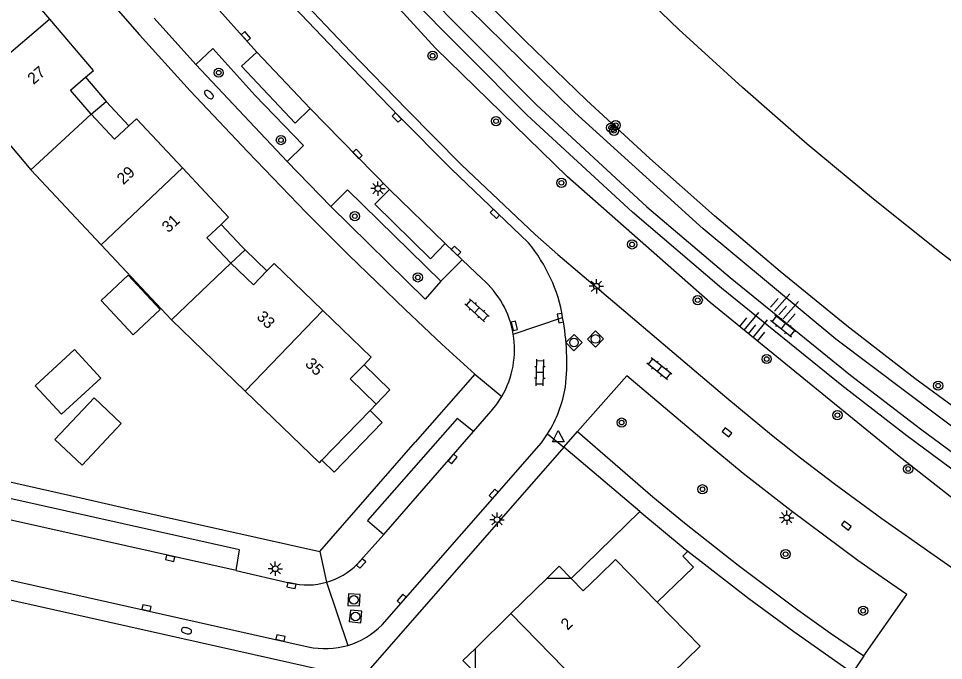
# Model space of a CAD drawing. Extents: x 124000 to 128010, y 398999 to 403000.
# Drawn here: x 127696.2 to 127776.5, y 399438 to 399493.7 of the extents above; entities that cross this region are included whole.
import ezdxf

# ---------------------------------------------------------------- set-up
doc = ezdxf.new("R2010")
doc.units = 0
for name, color, linetype in [('gg-afsc-hekwerk', 7, 'Continuous'), ('gg-afsc-muur', 7, 'Continuous'), ('gg-anno-huisnummerreeks BGT', 7, 'Continuous'), ('gg-bbg-gedigitaliseerde bebouwing', 7, 'Continuous'), ('gg-bbg-gedigitaliseerde bijgebouw', 7, 'Continuous'), ('gg-bbg-hoofdgebouw', 7, 'Continuous'), ('gg-bbg-luifel en loopbrug', 7, 'Continuous'), ('gg-bbg-onder overbouw', 7, 'Continuous'), ('gg-bbg-pand overbouw', 7, 'Continuous'), ('gg-bbg-tussenscheiding', 7, 'Continuous'), ('gg-knt-BGT kruinlijn', 7, 'Continuous'), ('gg-knt-verharding', 7, 'Continuous'), ('gg-knt-verharding nz', 7, 'Continuous'), ('gg-kntw-beschoeiing', 7, 'Continuous'), ('gt-grn-groengrens', 7, 'Continuous'), ('gt-grn-weggrens', 7, 'Continuous'), ('gt-symb-boom', 7, 'Continuous'), ('gt-symb-brandkraan', 7, 'Continuous'), ('gt-symb-klinker verharding', 7, 'Continuous'), ('gt-symb-kolk', 7, 'Continuous'), ('gt-symb-lichtmast', 7, 'Continuous'), ('gt-symb-rioolschacht', 7, 'Continuous'), ('gt-symb-talud symbool', 7, 'Continuous'), ('gt-symb-waterafsluiter', 7, 'Continuous')]:
    doc.layers.add(name, color=color, linetype=linetype)

# ---------------------------------------------------------------- blocks, each defined once
blk = doc.blocks.new('gt0-BOOM')
at = {"layer": 'gt-symb-boom'}
for radius in [0.4, 0.2]:
    blk.add_circle((0, 0), radius, dxfattribs=at)
blk = doc.blocks.new('gt0-KOLK')
at = {"layer": 'gt-symb-kolk'}
blk.add_lwpolyline([(0, 0), (0.375, 0), (0.375, 0.4), (-0.375, 0.4), (-0.375, 0), (0, 0)], dxfattribs=at)
blk = doc.blocks.new('gt0-LMAST')
at = {"layer": 'gt-symb-lichtmast'}
for p, q in [((-0.182, 0.173), (-0.447, 0.438)), ((-0.005, 0.246), (-0.005, 0.621)), ((0.172, 0.173), (0.437, 0.438)), ((-0.255, -0.004), (-0.63, -0.004)), ((-0.182, -0.181), (-0.447, -0.446)), ((-0.005, -0.254), (-0.005, -0.629)), ((0.437, -0.446), (0.172, -0.181)), ((0.245, -0.004), (0.62, -0.004))]:
    blk.add_line(p, q, dxfattribs=at)
blk.add_circle((-0.005, -0.004), 0.25, dxfattribs=at)
blk = doc.blocks.new('gt0-KL1')
at = {"layer": 'gt-symb-klinker verharding'}
for p, q in [((-1.15, 0.3), (1.15, 0.3)), ((-1, -0.3), (-1, 0.3)), ((-0.5, 0.3), (-0.5, 0.45)), ((0, -0.3), (0, 0.3)), ((0.5, 0.3), (0.5, 0.45)), ((1, -0.3), (1, 0.3)), ((-1.15, -0.3), (1.15, -0.3)), ((-0.5, -0.45), (-0.5, -0.3)), ((0.5, -0.45), (0.5, -0.3))]:
    blk.add_line(p, q, dxfattribs=at)
blk = doc.blocks.new('gt0-TALUD_1')
at = {"layer": 'gt-symb-talud symbool'}
for p, q in [((-1, -1), (-1, 0)), ((-0.5, -2), (-0.5, 0)), ((0, -1), (0, 0)), ((0.5, -2), (0.5, 0)), ((1, -1), (1, 0))]:
    blk.add_line(p, q, dxfattribs=at)
blk = doc.blocks.new('gt0-WAFSL')
at = {"layer": 'gt-symb-waterafsluiter'}
for p, q in [((-0.5, -0.333), (0, 0.667)), ((0, 0.667), (0.5, -0.333)), ((0.5, -0.333), (-0.5, -0.333))]:
    blk.add_line(p, q, dxfattribs=at)
blk = doc.blocks.new('gt0-RS')
at = {"layer": 'gt-symb-rioolschacht'}
blk.add_lwpolyline([(-0.5, -0.5), (0.5, -0.5), (0.5, 0.5), (-0.5, 0.5)], close=True, dxfattribs=at)
blk.add_circle((0, 0), 0.375, dxfattribs=at)
blk = doc.blocks.new('gt0-BR')
at = {"layer": 'gt-symb-brandkraan'}
for centre, radius, start, end in [((-0.244, 0), 0.206, 107.56694, 252.43307), ((0.599, -2.664), 3, 106.89205, 107.56694), ((0, -0.691), 0.938, 73.10799, 106.89205), ((-0.599, -2.664), 3, 72.43309, 73.10799), ((0.244, 0), 0.206, 287.56695, 72.43309), ((0.599, 2.664), 3, 252.43307, 253.10797), ((0, 0.691), 0.938, 253.10797, 286.89206), ((-0.599, 2.664), 3, 286.89206, 287.56695)]:
    blk.add_arc(centre, radius, start, end, dxfattribs=at)

msp = doc.modelspace()

# ---------------------------------------------------------------- linework, layer by layer
at = {"layer": 'gg-afsc-hekwerk'}
for p, q in [((127722.393, 399447.48), (127730.678, 399456.962)), ((127705.805, 399451.199), (127722.393, 399447.48))]:
    msp.add_line(p, q, dxfattribs=at)
msp.add_lwpolyline([(127681.993, 399456.574), (127701.641, 399452.155), (127705.805, 399451.199)], dxfattribs=at)
at = {"layer": 'gg-afsc-muur'}
msp.add_lwpolyline([(127754.352, 399447.504), (127759.633, 399443.407), (127763.548, 399440.532), (127768.355, 399437.148)], dxfattribs=at)
at = {"layer": 'gg-bbg-gedigitaliseerde bebouwing'}
for p, q in [((127691.55, 399487.391), (127697.314, 399480.613)), ((127697.314, 399480.613), (127703.405, 399474.11)), ((127703.405, 399474.11), (127709.501, 399467.603)), ((127709.501, 399467.603), (127715.909, 399461.412)), ((127715.909, 399461.412), (127722.352, 399455.187))]:
    msp.add_line(p, q, dxfattribs=at)
at = {"layer": 'gg-bbg-gedigitaliseerde bijgebouw'}
msp.add_lwpolyline([(127697.687, 399461.857), (127701.088, 399465.006), (127703.372, 399462.539), (127699.971, 399459.39), (127697.687, 399461.857)], dxfattribs=at)
at = {"layer": 'gg-bbg-hoofdgebouw'}
for p, q in [((127726.748, 399459.718), (127727.292, 399460.279)), ((127722.56, 399455.401), (127726.748, 399459.718)), ((127722.352, 399455.187), (127722.56, 399455.401)), ((127742.103, 399445.146), (127738.987, 399442.096)), ((127738.987, 399442.096), (127735.874, 399439.049))]:
    msp.add_line(p, q, dxfattribs=at)
for points in [[(127698.941, 399493.687), (127695.14, 399498.16), (127694.454, 399497.577)], [(127702.051, 399488.638), (127702.736, 399489.222), (127698.941, 399493.687)], [(127702.541, 399485.439), (127700.755, 399487.533), (127702.051, 399488.638)], [(127705.816, 399484.426), (127704.574, 399483.265), (127702.541, 399485.439)], [(127710.47, 399480.767), (127706.473, 399485.041), (127705.816, 399484.426)], [(127713.818, 399475.87), (127714.473, 399476.487), (127710.47, 399480.767)], [(127714.675, 399472.507), (127712.593, 399474.715), (127713.818, 399475.87)], [(127717.805, 399471.842), (127716.623, 399470.621), (127714.675, 399472.507)], [(127722.645, 399468.411), (127718.431, 399472.489), (127717.805, 399471.842)], [(127726.229, 399463.691), (127726.856, 399464.336), (127722.645, 399468.411)], [(127727.292, 399460.279), (127725.037, 399462.465), (127726.229, 399463.691)], [(127751.691, 399443.077), (127748.06, 399446.799), (127746.628, 399445.394)], [(127746.628, 399445.394), (127745.267, 399444.059), (127744.206, 399445.143)], [(127751.759, 399435.705), (127755.409, 399439.267), (127751.691, 399443.077)]]:
    msp.add_lwpolyline(points, dxfattribs=at)
at = {"layer": 'gg-bbg-luifel en loopbrug'}
for p, q in [((127702.051, 399488.638), (127703.852, 399486.526)), ((127702.541, 399485.439), (127703.852, 399486.526)), ((127705.816, 399484.426), (127703.852, 399486.526)), ((127713.818, 399475.87), (127715.628, 399473.949)), ((127715.909, 399473.677), (127715.628, 399473.949)), ((127714.675, 399472.507), (127715.909, 399473.677)), ((127717.805, 399471.842), (127715.909, 399473.677)), ((127750.16, 399450.943), (127744.206, 399445.143))]:
    msp.add_line(p, q, dxfattribs=at)
for points in [[(127705.745, 399471.457), (127703.398, 399469.258), (127706.175, 399466.293), (127708.523, 399468.492), (127705.745, 399471.457)], [(127726.229, 399463.691), (127728.479, 399461.503), (127727.292, 399460.279)], [(127699.391, 399457.21), (127702.793, 399460.814), (127705.153, 399458.587), (127701.752, 399454.983), (127699.391, 399457.21)], [(127722.56, 399455.401), (127723.622, 399454.371), (127727.81, 399458.688), (127726.748, 399459.718)], [(127750.16, 399450.943), (127754.122, 399447.683), (127754.352, 399447.504)], [(127751.691, 399443.077), (127754.823, 399446.128), (127753.906, 399447.069), (127754.352, 399447.504)]]:
    msp.add_lwpolyline(points, dxfattribs=at)
at = {"layer": 'gg-bbg-onder overbouw'}
for p, q in [((127744.206, 399445.143), (127742.103, 399445.146)), ((127735.874, 399439.049), (127735.881, 399436.943))]:
    msp.add_line(p, q, dxfattribs=at)
at = {"layer": 'gg-bbg-pand overbouw'}
for points in [[(127744.206, 399445.143), (127743.166, 399446.206), (127742.103, 399445.146)], [(127735.874, 399439.049), (127734.813, 399438.036), (127735.881, 399436.943)]]:
    msp.add_lwpolyline(points, dxfattribs=at)
at = {"layer": 'gg-bbg-tussenscheiding'}
for p, q in [((127698.941, 399493.687), (127691.55, 399487.391)), ((127702.541, 399485.439), (127697.314, 399480.613)), ((127710.47, 399480.767), (127703.405, 399474.11)), ((127714.675, 399472.507), (127709.501, 399467.603)), ((127722.645, 399468.411), (127715.909, 399461.412)), ((127738.987, 399442.096), (127749.299, 399431.551))]:
    msp.add_line(p, q, dxfattribs=at)
at = {"layer": 'gg-knt-BGT kruinlijn'}
msp.add_lwpolyline([(127785.981, 399448.362), (127784.001, 399448.449), (127780.479, 399449.618), (127772.553, 399455.833), (127756.281, 399469.1), (127743.883, 399480.009), (127732.425, 399491.179), (127723.065, 399501.42), (127712.889, 399513.094), (127703.425, 399524.97), (127694.219, 399537.742), (127685.74, 399551.077), (127678.645, 399563.225), (127665.507, 399589.611), (127665.499, 399592.25)], dxfattribs=at)
at = {"layer": 'gg-knt-verharding'}
for p, q in [((127710.347, 399498.146), (127716.928, 399490.828)), ((127719.542, 399481.326), (127711.624, 399489.743)), ((127721.539, 399485.92), (127728.434, 399478.908)), ((127720.984, 399482.717), (127719.542, 399481.326)), ((127734.738, 399472.802), (127733.265, 399474.199)), ((127736.488, 399471.143), (127734.738, 399472.802)), ((127735.843, 399462.873), (127730.678, 399456.962)), ((127750.16, 399450.943), (127743.583, 399456.541)), ((127652.034, 399454.756), (127721.383, 399439.218)), ((127725.669, 399446.402), (127727.952, 399448.971)), ((127715.125, 399445.824), (127719.858, 399444.75))]:
    msp.add_line(p, q, dxfattribs=at)
for points in [[(127655.255, 399568.773), (127658.181, 399562.965), (127661.222, 399557.216), (127664.188, 399551.871), (127667.251, 399546.581), (127670.374, 399541.369), (127673.593, 399536.216), (127677.1, 399530.881), (127680.689, 399525.601), (127683.14, 399522.076), (127685.654, 399518.595), (127689.828, 399512.989), (127694.088, 399507.448), (127697.082, 399503.702), (127700.13, 399500), (127702.452, 399497.251), (127706.748, 399492.32), (127711.138, 399487.472), (127716.146, 399482.162), (127721.214, 399476.91), (127724.892, 399473.23), (127729.786, 399468.486), (127732.979, 399465.472), (127735.843, 399462.873)], [(127693.84, 399527.04), (127698.912, 399520.193), (127702.962, 399514.929), (127706.908, 399509.983), (127710.95, 399505.116), (127715.398, 399500), (127719.565, 399495.396), (127724.388, 399490.289), (127729.272, 399485.241), (127733.799, 399480.692), (127740.505, 399474.282)], [(127785.981, 399448.362), (127782.154, 399451.015), (127773.359, 399457.53), (127767.699, 399461.898), (127757.26, 399470.347), (127749.541, 399476.922), (127740.395, 399485.351), (127729.736, 399496.068), (127726.211, 399500)], [(127727.837, 399500), (127730.604, 399496.918), (127741.214, 399486.236), (127750.787, 399477.395), (127758.002, 399471.274), (127768.473, 399462.793), (127774.542, 399458.121), (127782.809, 399452.03), (127788.365, 399448.259)], [(127720.228, 399495.993), (127725.053, 399490.889), (127729.939, 399485.844), (127734.705, 399481.047), (127741.096, 399474.984), (127743.045, 399473.259), (127757.719, 399460.809), (127761.61, 399457.603), (127764.122, 399455.619), (127767.057, 399453.375), (127771.188, 399450.343), (127781.704, 399442.981), (127782.12, 399442.801)], [(127711.624, 399489.743), (127713.096, 399491.135), (127716.753, 399487.09), (127720.984, 399482.717)], [(127721.539, 399485.92), (127720.242, 399484.664), (127715.599, 399489.605), (127716.928, 399490.828)], [(127723.361, 399477.421), (127724.784, 399478.874), (127732.909, 399470.931)], [(127733.265, 399474.199), (127731.986, 399472.897), (127727.157, 399477.624), (127728.434, 399478.908)], [(127732.909, 399470.931), (127731.548, 399469.396), (127723.361, 399477.421)], [(127743.583, 399456.541), (127725.984, 399436.422), (127633.429, 399457.188), (127621.446, 399459.826), (127601.195, 399464.361)], [(127769.62, 399438.421), (127773.344, 399443.762), (127771.203, 399445.216), (127769.091, 399446.711), (127763.305, 399451.02), (127759.138, 399454.267), (127755.917, 399456.928), (127749.038, 399462.734), (127744.762, 399457.892)], [(127735.726, 399457.912), (127737.277, 399459.667), (127737.768, 399460.284), (127738.197, 399460.947)], [(127735.726, 399457.912), (127734.322, 399459.035), (127726.54, 399450.169), (127727.952, 399448.971)], [(127727.795, 399441.123), (127741.641, 399456.926), (127742.17, 399457.697)], [(127744.762, 399457.892), (127751.311, 399452.231), (127754.06, 399449.981), (127758.719, 399446.292), (127763.889, 399442.425), (127766.739, 399440.401), (127769.62, 399438.421)], [(127715.125, 399445.824), (127715.419, 399447.64), (127680.446, 399455.434), (127680.017, 399453.705)]]:
    msp.add_lwpolyline(points, dxfattribs=at)
for centre, radius, start, end in [((127729.67, 399465.399), 14.011, 24.48763, 39.34884), ((127731.19, 399465.012), 8.102, 9.52306, 49.16746), ((127731.34, 399465.945), 12.267, 8.6176, 25.39721), ((127723.909, 399463.968), 19.927, 353.64134, 11.03715), ((127731.189, 399465.015), 8.104, 329.86576, 9.50217), ((127732.737, 399463.606), 11.131, 327.93583, 350.45847), ((127721.285, 399450.775), 6.192, 285.87765, 315.07391), ((127721.286, 399450.759), 6.176, 256.62813, 285.90488), ((127722.879, 399445.927), 6.874, 286.54136, 315.65912), ((127722.878, 399445.941), 6.887, 257.46254, 286.51819)]:
    msp.add_arc(centre, radius, start, end, dxfattribs=at)
at = {"layer": 'gg-knt-verharding nz'}
for p, q in [((127716.928, 399490.828), (127721.539, 399485.92)), ((127728.434, 399478.908), (127733.265, 399474.199)), ((127727.952, 399448.971), (127735.726, 399457.912))]:
    msp.add_line(p, q, dxfattribs=at)
msp.add_lwpolyline([(127715.125, 399445.824), (127683.63, 399452.862), (127680.017, 399453.705)], dxfattribs=at)
at = {"layer": 'gg-kntw-beschoeiing'}
for points in [[(127791.511, 399453.026), (127789.096, 399454.595), (127786.234, 399453.785), (127780.086, 399458.067), (127774.048, 399462.501), (127768.149, 399467.072), (127762.359, 399471.779), (127756.646, 399476.628), (127751.038, 399481.597), (127745.541, 399486.666), (127740.155, 399491.854), (127734.882, 399497.172), (127732.175, 399500)], [(127791.75, 399462.147), (127786.986, 399465.446), (127782.293, 399468.845), (127776.32, 399473.388), (127770.449, 399478.062), (127764.707, 399482.837), (127759.077, 399487.744), (127753.56, 399492.797), (127748.165, 399497.982), (127746.134, 399500)]]:
    msp.add_lwpolyline(points, dxfattribs=at)
at = {"layer": 'gt-grn-groengrens'}
msp.add_lwpolyline([(127790.685, 399451.774), (127788.849, 399452.967), (127785.959, 399452.149), (127779.217, 399456.844), (127767.2, 399465.91), (127755.667, 399475.491), (127744.519, 399485.568), (127733.805, 399496.128), (127726.103, 399504.377), (127718.718, 399512.893), (127704.768, 399530.609), (127696.349, 399542.678)], dxfattribs=at)
at = {"layer": 'gt-grn-weggrens'}
for p, q in [((127707.999, 399493.774), (127711.624, 399489.743)), ((127719.542, 399481.326), (127723.361, 399477.421)), ((127732.909, 399470.931), (127734.738, 399472.802)), ((127739.181, 399466.353), (127743.468, 399467.783)), ((127735.843, 399462.873), (127738.197, 399460.947)), ((127742.17, 399457.697), (127743.583, 399456.541)), ((127743.583, 399456.541), (127744.762, 399457.892)), ((127722.393, 399447.48), (127722.979, 399444.819)), ((127722.979, 399444.819), (127724.836, 399439.338)), ((127769.62, 399438.421), (127768.627, 399436.959))]:
    msp.add_line(p, q, dxfattribs=at)

# ---------------------------------------------------------------- block references
at = {"layer": 'gt-symb-boom'}
for p in [(127732.182, 399490.51), (127713.614, 399489.038), (127737.691, 399484.833), (127747.679, 399484.265), (127747.93, 399483.992), (127748.078, 399484.477), (127719.013, 399483.19), (127743.367, 399479.481), (127725.429, 399476.587), (127749.503, 399474.136), (127730.897, 399471.272), (127755.199, 399469.296), (127761.187, 399464.186), (127776.073, 399461.874), (127767.327, 399459.314), (127748.591, 399458.671), (127773.466, 399454.648), (127755.609, 399452.885), (127762.823, 399447.251), (127769.564, 399442.345)]:
    msp.add_blockref('gt0-BOOM', p, dxfattribs=at)
at = {"layer": 'gt-symb-brandkraan'}
for p, rotation in [((127712.762, 399487.138), -40.74416110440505), ((127710.814, 399440.61), -14.244742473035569)]:
    msp.add_blockref('gt0-BR', p, dxfattribs=dict(at, rotation=rotation))
at = {"layer": 'gt-symb-klinker verharding'}
for p, rotation in [((127736.035, 399468.421), 137.63383016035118), ((127762.616, 399467.043), 141.69800617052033), ((127741.501, 399463.011), 88.85423716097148), ((127751.867, 399463.342), 141.61754266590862)]:
    msp.add_blockref('gt0-KL1', p, dxfattribs=dict(at, rotation=rotation))
at = {"layer": 'gt-symb-kolk'}
for p, rotation in [((127715.821, 399492.055), -47.91906958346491), ((127728.936, 399485), -45.48623256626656), ((127725.519, 399481.842), -45.48623256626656), ((127737.728, 399476.921), 136.4584176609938), ((127734.078, 399473.428), -43.46059710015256), ((127743.468, 399467.783), 101.53462065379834), ((127739.084, 399467.025), -75.75525752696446), ((127757.862, 399457.982), 141.90391463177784), ((127733.776, 399455.64), -131.148195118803), ((127737.631, 399452.354), 48.808688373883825), ((127768.222, 399449.883), 143.25620330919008), ((127709.447, 399447.088), 167.3531465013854), ((127725.828, 399446.58), -131.75724702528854), ((127719.895, 399444.337), -11.298700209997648), ((127729.643, 399443.228), 48.690081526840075), ((127707.3, 399442.398), -12.590950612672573), ((127718.931, 399439.786), -12.646853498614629)]:
    msp.add_blockref('gt0-KOLK', p, dxfattribs=dict(at, rotation=rotation))
at = {"layer": 'gt-symb-lichtmast'}
for p in [(127727.442, 399478.981), (127746.408, 399470.503), (127737.784, 399450.251), (127762.926, 399450.417), (127718.526, 399445.991)]:
    msp.add_blockref('gt0-LMAST', p, dxfattribs=at)
at = {"layer": 'gt-symb-rioolschacht'}
for p, rotation in [((127746.324, 399465.927), -134.59480322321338), ((127744.457, 399465.62), -45.24312065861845), ((127725.353, 399443.283), -93.26885295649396), ((127725.491, 399441.853), -95.79610065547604)]:
    msp.add_blockref('gt0-RS', p, dxfattribs=dict(at, rotation=rotation))
at = {"layer": 'gt-symb-talud symbool'}
for p, xscale, yscale, rotation in [((127762.247, 399468.021), 0.9999569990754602, 0.9999569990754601, 138.1618507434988), ((127759.589, 399466.366), 1.0000244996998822, 1.0000244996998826, 140.80331119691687)]:
    msp.add_blockref('gt0-TALUD_1', p, dxfattribs=dict(at, xscale=xscale, yscale=yscale, rotation=rotation))
at = {"layer": 'gt-symb-waterafsluiter'}
msp.add_blockref('gt0-WAFSL', (127743.092, 399457.33), dxfattribs=at)

# ---------------------------------------------------------------- texts
at = {"layer": 'gg-anno-huisnummerreeks BGT'}
for s, rotation, p in [('27', 40.4, (127697.536, 399487.963)), ('29', 43.1, (127705.337, 399479.262)), ('31', 43.1, (127709.239, 399475.091)), ('33', 316, (127716.836, 399467.768)), ('35', 316, (127721.048, 399463.692)), ('2', 44.4, (127743.898, 399440.605))]:
    msp.add_text(s, height=1, rotation=rotation, dxfattribs=at).set_placement(p)

doc.saveas('drawing.dxf')
